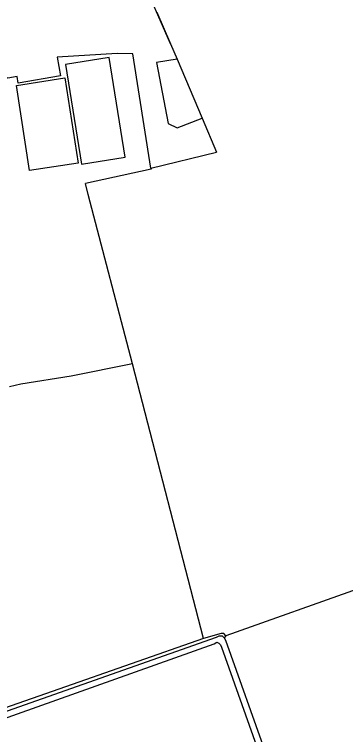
# Model space of a CAD drawing. Extents: x 136000 to 141000, y 400494 to 402006.
# Drawn here: x 137297.7 to 137435.5, y 401056.8 to 401356.9 of the extents above; entities that cross this region are included whole.
import ezdxf

# ---------------------------------------------------------------- set-up
doc = ezdxf.new("R2010")
doc.units = 0
for name, color, linetype in [('gg-afsc-draadraster', 7, 'Continuous'), ('gg-afsc-lijn draadraster', 7, 'Continuous'), ('gg-bbg-gedigitaliseerde bijgebouw', 7, 'Continuous'), ('gg-knt-bronhoudergrens', 7, 'Continuous'), ('gg-kntw-bovenkant insteek waterloop', 7, 'Continuous')]:
    doc.layers.add(name, color=color, linetype=linetype)

msp = doc.modelspace()

# ---------------------------------------------------------------- linework, layer by layer
at = {"layer": 'gg-afsc-draadraster'}
for p, q in [((137340.4, 401340.54), (137315.51, 401339.01)), ((137346.92, 401340.4), (137340.4, 401340.54)), ((137354.53, 401292.86), (137346.92, 401340.4)), ((137354.53, 401292.86), (137381.83, 401299.5)), ((137354.53, 401292.86), (137354.6, 401292.39)), ((137346.78, 401211.23), (137321.26, 401206.13)), ((137376.36, 401096.83), (137346.78, 401211.23)), ((137321.26, 401206.13), (137300.45, 401202.77)), ((137300.45, 401202.77), (137295.73, 401201.66))]:
    msp.add_line(p, q, dxfattribs=at)
for points in [[(137376.36, 401096.83), (137316.14, 401075.72), (137273.65, 401060.82)], [(137385.68, 401097.92), (137384.8, 401098.93), (137383.73, 401098.93), (137376.36, 401096.83)]]:
    msp.add_lwpolyline(points, dxfattribs=at)
at = {"layer": 'gg-afsc-lijn draadraster'}
for p, q in [((137340.4, 401340.54), (137315.51, 401339.01)), ((137346.92, 401340.4), (137340.4, 401340.54)), ((137354.53, 401292.86), (137346.92, 401340.4)), ((137354.53, 401292.86), (137381.83, 401299.5)), ((137354.53, 401292.86), (137354.6, 401292.39)), ((137346.78, 401211.23), (137321.26, 401206.13)), ((137376.36, 401096.83), (137346.78, 401211.23)), ((137321.26, 401206.13), (137300.45, 401202.77)), ((137300.45, 401202.77), (137295.73, 401201.66))]:
    msp.add_line(p, q, dxfattribs=at)
for points in [[(137362.67, 401344.6), (137355.87, 401360.2), (137421.24, 401397.39), (137434.63, 401405.48)], [(137376.36, 401096.83), (137316.14, 401075.72), (137273.65, 401060.82)], [(137385.68, 401097.92), (137384.8, 401098.93), (137383.73, 401098.93), (137376.36, 401096.83)]]:
    msp.add_lwpolyline(points, dxfattribs=at)
at = {"layer": 'gg-bbg-gedigitaliseerde bijgebouw'}
msp.add_line((137337.17, 401338.84), (137318.99, 401335.93), dxfattribs=at)
for points in [[(137318.99, 401335.93), (137325.63, 401294.41), (137343.81, 401297.32), (137337.17, 401338.84)], [(137298.59, 401327.29), (137318.75, 401330.39), (137324.21, 401294.87), (137304.05, 401291.76), (137298.59, 401327.29)]]:
    msp.add_lwpolyline(points, dxfattribs=at)
at = {"layer": 'gg-knt-bronhoudergrens'}
for p, q in [((137365.36, 401338.26), (137375.81, 401313.67)), ((137375.81, 401313.67), (137381.83, 401299.5)), ((137354.6, 401292.39), (137327.34, 401286.43)), ((137496.11, 401137.23), (137385.68, 401097.92)), ((137385.68, 401097.92), (137384.98, 401097.2))]:
    msp.add_line(p, q, dxfattribs=at)
for points in [[(137356.95, 401357.72), (137362.67, 401344.6), (137365.36, 401338.26)], [(137315.51, 401339.01), (137316.84, 401331.2), (137299.3, 401328.22), (137298.86, 401330.96), (137294.97, 401330.33), (137293.64, 401330.92)], [(137365.36, 401338.26), (137356.77, 401336.86), (137361.64, 401311.46), (137365.45, 401309.55), (137375.81, 401313.67)], [(137346.78, 401211.23), (137328.4, 401281.8), (137327.34, 401286.43)]]:
    msp.add_lwpolyline(points, dxfattribs=at)
at = {"layer": 'gg-kntw-bovenkant insteek waterloop'}
for points in [[(137289.96, 401064.99), (137381.8, 401097.44), (137382.85, 401098.01), (137384.07, 401097.99), (137384.98, 401097.2)], [(137384.98, 401097.2), (137385.46, 401096.21), (137419.69, 401000)], [(137290.62, 401062.55), (137380.87, 401094.65), (137381.96, 401095.26), (137382.75, 401094.95), (137383.44, 401094.28), (137383.84, 401093.23), (137416.82, 401000)]]:
    msp.add_lwpolyline(points, dxfattribs=at)

doc.saveas('drawing.dxf')
